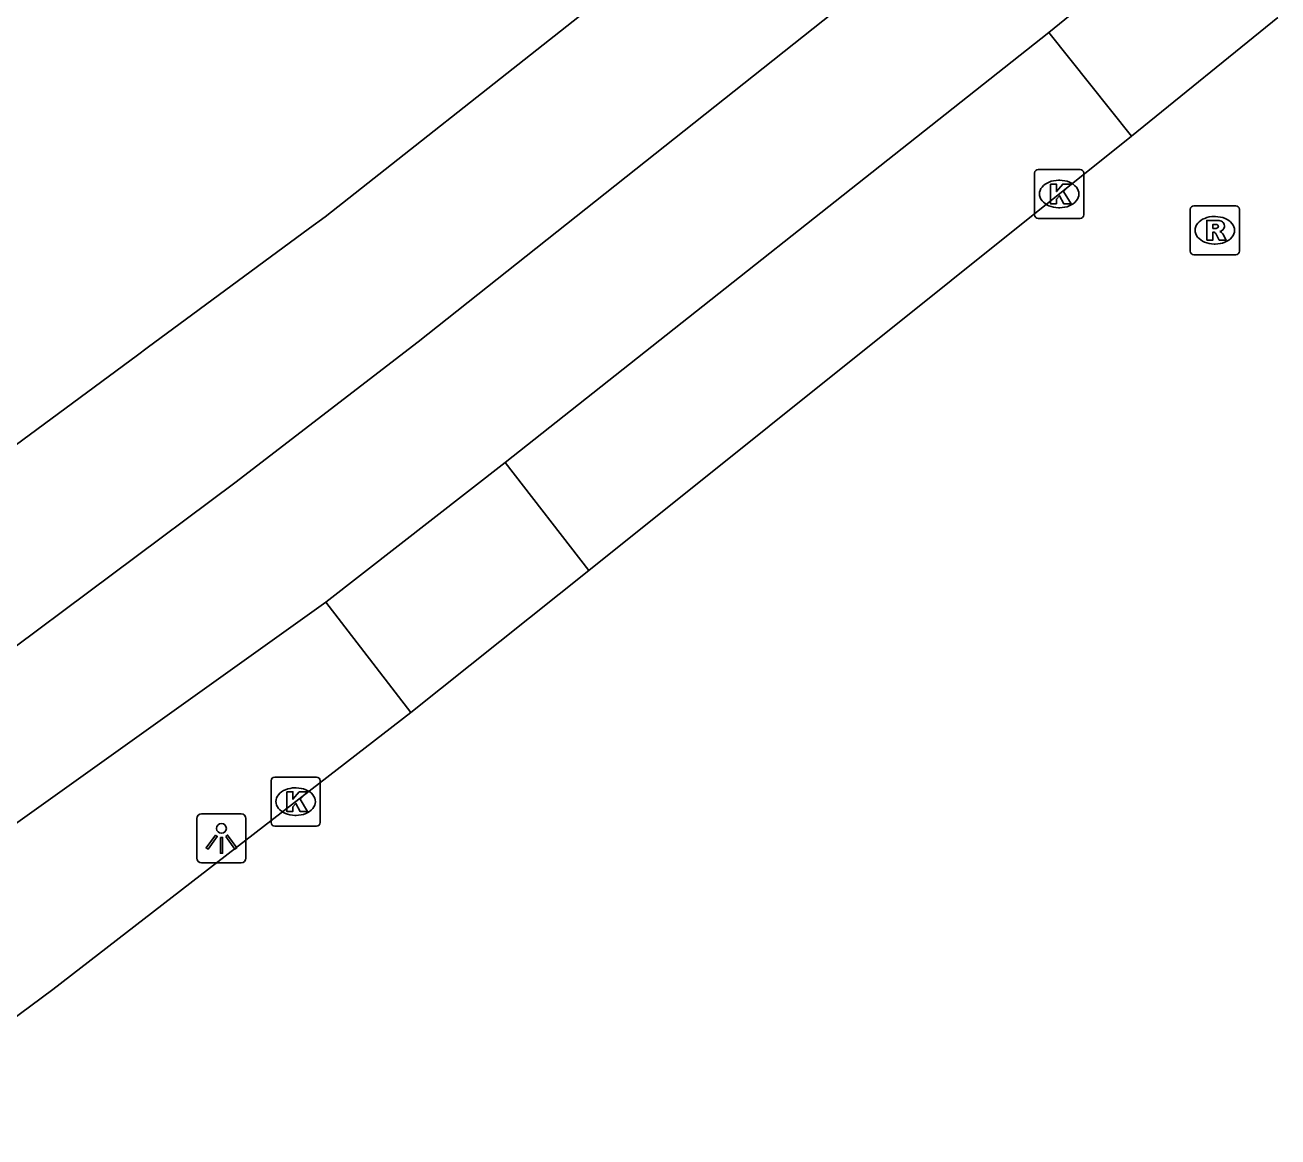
# Model space of a CAD drawing. Extents: x 158838 to 160074, y 386376 to 387776.
# Drawn here: x 159969.53 to 159995.04, y 387248.31 to 387270.94 of the extents above; entities that cross this region are included whole.
import ezdxf

# ---------------------------------------------------------------- set-up
doc = ezdxf.new("R2010")
doc.units = 0
for name, color, linetype in [('IMGEO_Fietspad_open', 7, 'Continuous'), ('IMGEO_Kolk', 7, 'Continuous'), ('IMGEO_Lichtpunt', 7, 'Continuous'), ('IMGEO_Rijbaan_lokaal_gesloten', 7, 'Continuous'), ('IMGEO_Rioolput', 7, 'Continuous'), ('IMGEO_Voetpad_open', 7, 'Continuous')]:
    doc.layers.add(name, color=color, linetype=linetype)

msp = doc.modelspace()

# ---------------------------------------------------------------- linework, layer by layer
at = {"layer": 'IMGEO_Fietspad_open'}
for points in [[(159990.37, 387270.788), (159993.344, 387273.212)], [(159987.379, 387272.309), (159977.531, 387264.496), (159973.799, 387261.624), (159968.809, 387257.908), (159963.911, 387254.455)], [(159990.37, 387270.788), (159979.303, 387262.035)], [(159975.649, 387259.192), (159979.303, 387262.035)], [(159975.649, 387259.192), (159964.198, 387251.021)]]:
    msp.add_lwpolyline(points, dxfattribs=at)
at = {"layer": 'IMGEO_Kolk'}
for p, q in [((159990.082, 387267.077), (159990.082, 387267.929)), ((159990.157, 387268.003), (159991.009, 387268.003)), ((159991.083, 387267.929), (159991.083, 387267.077)), ((159990.57, 387267.783), (159990.595, 387267.783)), ((159990.593, 387267.223), (159990.568, 387267.223)), ((159991.009, 387267.003), (159990.157, 387267.003)), ((159974.536, 387254.709), (159974.536, 387255.561)), ((159974.611, 387255.635), (159975.463, 387255.635)), ((159975.537, 387255.561), (159975.537, 387254.709)), ((159975.024, 387255.415), (159975.049, 387255.415)), ((159975.047, 387254.855), (159975.022, 387254.855)), ((159975.463, 387254.635), (159974.611, 387254.635))]:
    msp.add_line(p, q, dxfattribs=at)
for points in [[(159990.082, 387267.077), (159990.082, 387267.929)], [(159990.157, 387268.003), (159991.009, 387268.003)], [(159991.083, 387267.929), (159991.083, 387267.077)], [(159990.403, 387267.703), (159990.526, 387267.703), (159990.526, 387267.552), (159990.656, 387267.703), (159990.82, 387267.703), (159990.674, 387267.552), (159990.827, 387267.303), (159990.675, 387267.303), (159990.59, 387267.467), (159990.526, 387267.4), (159990.526, 387267.303), (159990.403, 387267.303), (159990.403, 387267.703)], [(159991.009, 387267.003), (159990.157, 387267.003)], [(159974.536, 387254.709), (159974.536, 387255.561)], [(159974.611, 387255.635), (159975.463, 387255.635)], [(159975.537, 387255.561), (159975.537, 387254.709)], [(159974.857, 387255.335), (159974.98, 387255.335), (159974.98, 387255.184), (159975.11, 387255.335), (159975.274, 387255.335), (159975.128, 387255.184), (159975.281, 387254.935), (159975.129, 387254.935), (159975.044, 387255.099), (159974.98, 387255.032), (159974.98, 387254.935), (159974.857, 387254.935), (159974.857, 387255.335)], [(159975.463, 387254.635), (159974.611, 387254.635)]]:
    msp.add_lwpolyline(points, dxfattribs=at)
for centre, start, end in [((159990.159, 387267.927), 91.552, 178.448), ((159990.159, 387267.927), 91.552, 178.448), ((159991.007, 387267.927), 1.552, 88.448), ((159991.007, 387267.927), 1.552, 88.448), ((159990.159, 387267.079), 181.552, 268.448), ((159990.159, 387267.079), 181.552, 268.448), ((159991.007, 387267.079), 271.552, 358.448), ((159991.007, 387267.079), 271.552, 358.448), ((159974.613, 387255.559), 91.552, 178.448), ((159974.613, 387255.559), 91.552, 178.448), ((159975.461, 387255.559), 1.552, 88.448), ((159975.461, 387255.559), 1.552, 88.448), ((159974.613, 387254.711), 181.552, 268.448), ((159974.613, 387254.711), 181.552, 268.448), ((159975.461, 387254.711), 271.552, 358.448), ((159975.461, 387254.711), 271.552, 358.448)]:
    msp.add_arc(centre, 0.0765, start, end, dxfattribs=at)
for centre, major_axis, ratio, start_param, end_param in [((159990.569, 387267.503), (-0.387, 0.002), 0.722429, 4.712389, 7.853982), ((159990.594, 387267.503), (-0.39, 0.002), 0.717154, 1.570796, 4.712389), ((159975.023, 387255.135), (-0.387, 0.002), 0.722429, 4.712389, 7.853982), ((159975.048, 387255.135), (-0.39, 0.002), 0.717154, 1.570796, 4.712389)]:
    msp.add_ellipse(centre, major_axis=major_axis, ratio=ratio, start_param=start_param, end_param=end_param, dxfattribs=at)
at = {"layer": 'IMGEO_Lichtpunt'}
for p, q in [((159973.028, 387254.791), (159973.028, 387253.984)), ((159973.028, 387254.791), (159973.028, 387253.984)), ((159973.93, 387254.886), (159973.122, 387254.886)), ((159973.93, 387254.886), (159973.122, 387254.886)), ((159974.024, 387253.984), (159974.024, 387254.791)), ((159974.024, 387253.984), (159974.024, 387254.791)), ((159973.122, 387253.89), (159973.93, 387253.89)), ((159973.122, 387253.89), (159973.93, 387253.89))]:
    msp.add_line(p, q, dxfattribs=at)
for points in [[(159973.402, 387254.455), (159973.441, 387254.427), (159973.253, 387254.165), (159973.215, 387254.192), (159973.402, 387254.455)], [(159973.504, 387254.407), (159973.551, 387254.407), (159973.551, 387254.085), (159973.504, 387254.085), (159973.504, 387254.407)], [(159973.614, 387254.427), (159973.652, 387254.454), (159973.839, 387254.192), (159973.8, 387254.164), (159973.614, 387254.427)]]:
    msp.add_lwpolyline(points, dxfattribs=at)
msp.add_circle((159973.527, 387254.589), 0.0994, dxfattribs=at)
for centre, start, end in [((159973.122, 387254.791), 90, 180), ((159973.122, 387254.791), 90, 180), ((159973.93, 387254.791), 0, 90), ((159973.93, 387254.791), 0, 90), ((159973.122, 387253.984), 180, 270), ((159973.122, 387253.984), 180, 270), ((159973.93, 387253.984), 270, 0), ((159973.93, 387253.984), 270, 360)]:
    msp.add_arc(centre, 0.0946, start, end, dxfattribs=at)
at = {"layer": 'IMGEO_Rijbaan_lokaal_gesloten'}
for points in [[(159995.037, 387271.094), (159992.055, 387268.681)], [(159992.055, 387268.681), (159981.007, 387259.842)], [(159981.007, 387259.842), (159977.379, 387256.946)], [(159977.379, 387256.946), (159970.092, 387251.31), (159966.058, 387248.317), (159966.047, 387248.31)]]:
    msp.add_lwpolyline(points, dxfattribs=at)
at = {"layer": 'IMGEO_Rioolput'}
for p, q in [((159993.251, 387266.338), (159993.251, 387267.19)), ((159993.326, 387267.264), (159994.178, 387267.264)), ((159994.252, 387267.19), (159994.252, 387266.338)), ((159993.739, 387267.044), (159993.764, 387267.044)), ((159993.762, 387266.484), (159993.737, 387266.484)), ((159994.178, 387266.264), (159993.326, 387266.264))]:
    msp.add_line(p, q, dxfattribs=at)
for points in [[(159993.251, 387266.338), (159993.251, 387267.19)], [(159993.326, 387267.264), (159994.178, 387267.264)], [(159994.252, 387267.19), (159994.252, 387266.338)], [(159993.84, 387266.962), (159993.588, 387266.964), (159993.588, 387266.564)], [(159993.588, 387266.564), (159993.712, 387266.564), (159993.712, 387266.726), (159993.723, 387266.726)], [(159993.766, 387266.883), (159993.712, 387266.883), (159993.712, 387266.802)], [(159993.712, 387266.802), (159993.764, 387266.802)], [(159993.77, 387266.697), (159993.841, 387266.564), (159993.981, 387266.564), (159993.916, 387266.69)], [(159994.178, 387266.264), (159993.326, 387266.264)]]:
    msp.add_lwpolyline(points, dxfattribs=at)
for centre, radius, start, end in [((159993.328, 387267.188), 0.0765, 91.552, 178.448), ((159993.328, 387267.188), 0.0765, 91.552, 178.448), ((159994.176, 387267.188), 0.0765, 1.552, 88.448), ((159994.176, 387267.188), 0.0765, 1.552, 88.448), ((159993.839, 387266.852), 0.109, 350.3612, 89.416), ((159993.722, 387266.673), 0.0533, 26.0293, 88.6989), ((159993.748, 387266.991), 0.19, 274.7715, 282.9687), ((159993.772, 387266.787), 0.0964, 77.0061, 93.1865), ((159993.786, 387266.844), 0.0378, 276.6634, 79.6772), ((159993.837, 387266.852), 0.112, 277.5842, 350.9817), ((159993.821, 387266.637), 0.108, 29.5134, 73.7905), ((159993.328, 387266.34), 0.0765, 181.552, 268.448), ((159993.328, 387266.34), 0.0765, 181.552, 268.448), ((159994.176, 387266.34), 0.0765, 271.552, 358.448), ((159994.176, 387266.34), 0.0765, 271.552, 358.448)]:
    msp.add_arc(centre, radius, start, end, dxfattribs=at)
for centre, major_axis, ratio, start_param, end_param in [((159993.738, 387266.764), (-0.387, 0.002), 0.722429, 4.712389, 7.853982), ((159993.763, 387266.764), (-0.39, 0.002), 0.717154, 1.570796, 4.712389)]:
    msp.add_ellipse(centre, major_axis=major_axis, ratio=ratio, start_param=start_param, end_param=end_param, dxfattribs=at)
at = {"layer": 'IMGEO_Voetpad_open'}
for points in [[(159966.983, 387260.657), (159971.82, 387264.224), (159972.017, 387264.369), (159975.321, 387266.807), (159975.638, 387267.041), (159985.482, 387274.804)], [(159992.055, 387268.681), (159990.37, 387270.788)], [(159979.303, 387262.035), (159981.007, 387259.842)], [(159977.379, 387256.946), (159975.649, 387259.192)]]:
    msp.add_lwpolyline(points, dxfattribs=at)

doc.saveas('drawing.dxf')
